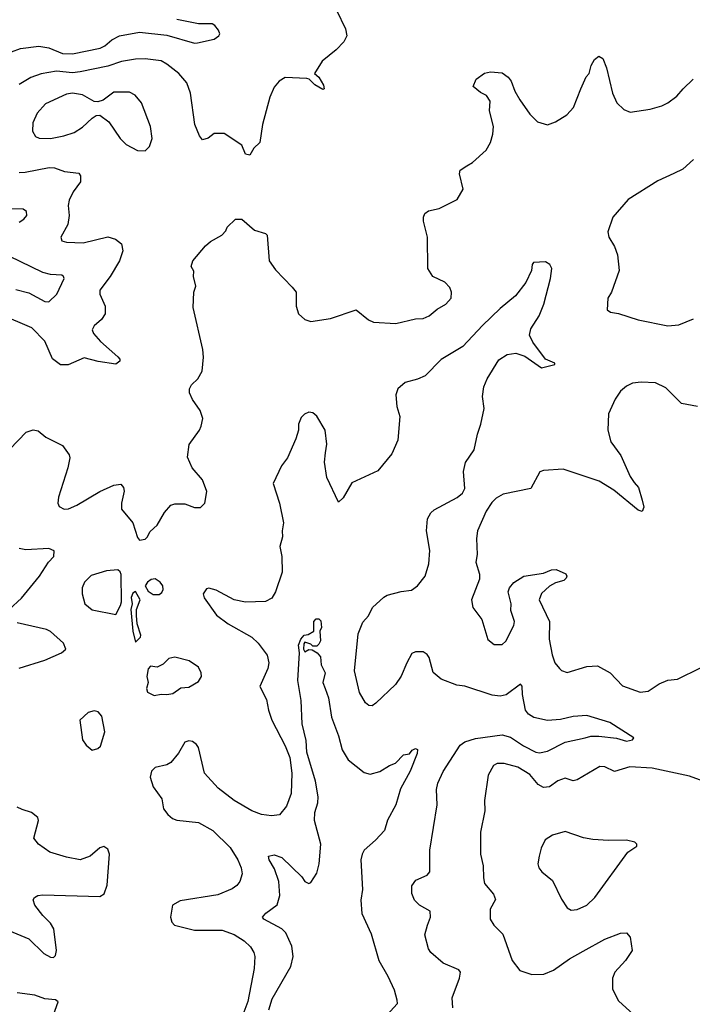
# Model space of a CAD drawing. Extents: x 2056909 to 2160450, y 827444 to 1016825.
# Tile 272 of 501: x 2126408 to 2129819, y 906483 to 911478. Entities that reach past the tile are written whole.
import ezdxf

# ---------------------------------------------------------------- set-up
doc = ezdxf.new("R2010")
doc.units = 0

msp = doc.modelspace()

# ---------------------------------------------------------------- linework, layer by layer
at = {"layer": '0CON10XD'}
for points in [[(2128015.5, 911525.5), (2128061.1, 911431.1), (2128066.9, 911395), (2128052.5, 911365), (2128013.3, 911325), (2127942.3, 911267.7), (2127903.3, 911205), (2127925, 911186.7), (2127949.2, 911145), (2127953, 911127), (2127945, 911124.2), (2127905, 911147.1), (2127876.4, 911176.4), (2127865, 911180), (2127755, 911184), (2127723.8, 911165), (2127698, 911135), (2127675.9, 911084.1), (2127639.2, 910945), (2127626, 910855), (2127595.8, 910825), (2127575, 910790.6), (2127552.5, 910795), (2127535, 910841.2), (2127445, 910900.8), (2127395, 910900), (2127363.4, 910876.6), (2127335, 910868), (2127319.1, 910889.1), (2127295.5, 910945), (2127274.5, 911105), (2127255, 911158), (2127214.4, 911205), (2127155, 911252.7), (2127125, 911268.8), (2127045, 911279.2), (2126995, 911277.5), (2126925, 911266), (2126855, 911241.2), (2126715, 911212.8), (2126675, 911208.6), (2126594.2, 911215.8), (2126517.6, 911202.4), (2126465.3, 911184.7), (2126405, 911148.1)], [(2126366.1, 911313.9), (2126412.2, 911332.2), (2126505, 911342.7), (2126555, 911334), (2126625, 911305.3), (2126675, 911303.9), (2126816.8, 911333.2), (2126840.6, 911345), (2126875, 911375.6), (2126915, 911395.5), (2127015, 911414.6), (2127155, 911399.3), (2127295, 911358), (2127309.7, 911360.3), (2127395, 911378.8), (2127417.5, 911395), (2127422.5, 911405), (2127416.7, 911425), (2127398.3, 911448.3), (2127385, 911456.5), (2127315, 911456.7), (2127205, 911478.2)], [(2128676.2, 910736.2), (2128705, 910752.5), (2128773.1, 910815), (2128795.5, 910855), (2128807.4, 910897.4), (2128810.9, 910935), (2128791.4, 911015), (2128793.8, 911065), (2128775, 911092.5), (2128745, 911107.5), (2128708.3, 911138.3), (2128722.5, 911175), (2128765, 911206), (2128795, 911213.3), (2128855, 911207.5), (2128885, 911186.7), (2128901.2, 911165), (2128920, 911115), (2128945, 911071.2), (2128995, 910998.8), (2129035, 910958.8), (2129085, 910943.8), (2129125, 910958.8), (2129182.5, 910995), (2129217.3, 911032.7), (2129253.2, 911126.8), (2129281.7, 911188.3), (2129296, 911205), (2129306.2, 911245), (2129323.3, 911275), (2129345, 911292.5), (2129365, 911280), (2129385, 911232.5), (2129414.4, 911104.4), (2129436.7, 911055), (2129472.7, 911022.7), (2129505, 911008), (2129605, 911024.2), (2129665, 911040), (2129695, 911055.8), (2129740.9, 911089.1), (2129772.4, 911127.6), (2129824.4, 911175.6)], [(2127045, 910812.5), (2127066.1, 910833.9), (2127079.2, 910875), (2127071.4, 910935), (2127025.6, 911055), (2126993.1, 911095), (2126965, 911109.5), (2126885, 911110.6), (2126830.5, 911069.5), (2126805, 911060), (2126785, 911063.3), (2126725.8, 911095.8), (2126675.4, 911104.6), (2126645, 911099.6), (2126538.5, 911051.5), (2126496.5, 911003.5), (2126474.5, 910955), (2126472.6, 910912.6), (2126488, 910885), (2126506.6, 910876.6), (2126564.6, 910874.6), (2126632.3, 910887.7), (2126685, 910905.6), (2126727, 910933), (2126775, 910978.8), (2126795, 910991.2), (2126815, 910993.8), (2126859.7, 910959.7), (2126918, 910875), (2126948, 910845), (2127005, 910813.8), (2127045, 910812.5)], [(2129825, 910768.6), (2129770.6, 910719.4), (2129725, 910697.5), (2129645, 910660), (2129493.8, 910565), (2129416.2, 910475), (2129391.2, 910401.2), (2129396.2, 910375), (2129425, 910327.5), (2129439.2, 910285), (2129448.6, 910205), (2129410, 910095), (2129391.2, 910065), (2129387.5, 910005), (2129405, 909993.8), (2129445, 909987.5), (2129545, 909955.6), (2129695, 909924.2), (2129751.2, 909928.8), (2129825, 909959.2)], [(2126405, 910703.1), (2126435, 910703.3), (2126558.1, 910728.1), (2126585, 910725.4), (2126635, 910706.8), (2126708.3, 910698.3), (2126715.6, 910685), (2126715.6, 910655), (2126680, 910605), (2126658.3, 910561.7), (2126654.5, 910535), (2126659.2, 910485), (2126652.1, 910437.9), (2126616.7, 910375), (2126622.5, 910355), (2126645, 910348.8), (2126730, 910345), (2126855.5, 910375.5), (2126894.5, 910364.5), (2126925, 910340), (2126931.5, 910305), (2126913.6, 910255), (2126866, 910174), (2126814.2, 910105), (2126814.2, 910085), (2126842.2, 910025), (2126841.5, 909985), (2126823.4, 909956.6), (2126786, 909925), (2126775.8, 909905), (2126782.9, 909885), (2126817.1, 909845), (2126905, 909768), (2126916, 909755), (2126916.2, 909745), (2126895, 909730.8), (2126806.6, 909743.4), (2126735, 909761.8), (2126653.1, 909726.9), (2126615, 909726.5), (2126575, 909756.9), (2126535.9, 909845.9), (2126469.2, 909915), (2126305, 909984.4)], [(2126316.2, 909255), (2126440, 909385), (2126476.9, 909396.9), (2126501.3, 909391.3), (2126539.8, 909359.8), (2126625, 909317.1), (2126659.7, 909269.7), (2126662.5, 909255), (2126652.5, 909205), (2126604.2, 909055), (2126602, 909025), (2126608.8, 909008.8), (2126633.9, 908993.9), (2126655, 908996.2), (2126697.5, 909015), (2126815, 909084.3), (2126885, 909115.8), (2126921.7, 909121.7), (2126934.3, 909104.3), (2126938.1, 909085), (2126924.3, 909025), (2126924, 908995), (2126981.2, 908925), (2127005, 908850), (2127015, 908837.5), (2127045, 908842.5), (2127055, 908852.5), (2127069.3, 908880.7), (2127105, 908913.3), (2127142.4, 908977.6), (2127174.4, 909015.6), (2127195, 909022), (2127245, 909021.2), (2127295, 909002.5), (2127325, 909002.5), (2127346.7, 909025), (2127356.4, 909083.6), (2127335, 909142.5), (2127282, 909205), (2127258.8, 909258.8), (2127267.9, 909322.1), (2127319.2, 909395), (2127329.2, 909415), (2127336.2, 909455), (2127323.8, 909495), (2127285, 909550), (2127268.8, 909585), (2127268.8, 909605), (2127278.8, 909625), (2127311.2, 909655), (2127334, 909695), (2127340, 909765), (2127337.5, 909805), (2127288.3, 910018.3), (2127291.2, 910095), (2127302, 910125), (2127290, 910175), (2127291.7, 910201.7), (2127277.5, 910225), (2127286.7, 910255), (2127350.5, 910329.5), (2127375, 910352.5), (2127432.5, 910385), (2127453.6, 910406.4), (2127460, 910425), (2127502.5, 910465), (2127535, 910466.2), (2127599.5, 910409.5), (2127655, 910393.3), (2127663.3, 910385), (2127673.8, 910255), (2127705, 910208.8), (2127790.5, 910120.5), (2127810, 910095), (2127810, 910025), (2127821.2, 909985), (2127855, 909956.2), (2127885, 909946), (2127985, 909962.5), (2128115, 910005.8), (2128176.7, 909955), (2128203, 909943), (2128315, 909935.8), (2128415, 909959.2), (2128455, 909962), (2128485, 909976), (2128525, 910008.8), (2128570, 910035), (2128595.8, 910065), (2128597.5, 910095), (2128589.5, 910119.5), (2128565, 910146.7), (2128503.3, 910175), (2128478, 910215), (2128475.6, 910375), (2128455.7, 910455), (2128455.8, 910475), (2128462.5, 910495), (2128481.7, 910508.3), (2128535, 910520), (2128626.7, 910565), (2128657, 910617), (2128638.8, 910695), (2128642, 910715), (2128676.2, 910736.2)], [(2126405, 910450.2), (2126429.6, 910465), (2126443.5, 910485), (2126442.5, 910505), (2126425.5, 910515.5), (2126365, 910517.6)], [(2126388.3, 910108.3), (2126455, 910091.8), (2126535, 910048.2), (2126555, 910046.6), (2126596, 910085), (2126633.1, 910165), (2126630.8, 910175), (2126621.1, 910181.1), (2126565, 910184.7), (2126525, 910195.3), (2126355, 910278.7)], [(2128604, 906465), (2128602, 906515), (2128638.9, 906615), (2128644.2, 906645), (2128635, 906657.5), (2128555, 906691.9), (2128492.9, 906745), (2128481.4, 906765), (2128463.3, 906835), (2128476.9, 906885), (2128491.9, 906925), (2128490, 906955), (2128436, 906986), (2128410.5, 907010.5), (2128396.4, 907045), (2128396.6, 907083.4), (2128417, 907113), (2128475, 907138.6), (2128488.1, 907155), (2128488.8, 907265), (2128525.7, 907495), (2128522.7, 907572.7), (2128528.9, 907605), (2128555, 907664.2), (2128642.2, 907797.8), (2128665.2, 907814.8), (2128719.3, 907830.7), (2128855, 907849.7), (2128897.7, 907837.7), (2128963.8, 907793.8), (2129025, 907762.1), (2129045, 907758.6), (2129085, 907766.7), (2129175, 907812), (2129276, 907835), (2129305, 907842.8), (2129345, 907843.2), (2129435, 907833.1), (2129485, 907818.2), (2129516.7, 907825), (2129523.3, 907835), (2129401.7, 907911.7), (2129285, 907947.5), (2129215, 907943.3), (2129151.7, 907928.3), (2129085, 907922.3), (2129015, 907937.9), (2128988.9, 907955), (2128973.8, 907975), (2128957.9, 908055), (2128956.7, 908096.7), (2128947.5, 908107.5), (2128875, 908051.9), (2128845, 908045.6), (2128805, 908051.1), (2128665, 908096.5), (2128625, 908101.8), (2128545, 908132.5), (2128505.9, 908165.9), (2128485, 908242.5), (2128475, 908257.5), (2128455, 908270), (2128415, 908270), (2128397.7, 908262.3), (2128370.8, 908215), (2128342.7, 908147.3), (2128313.8, 908105), (2128215, 908010), (2128195, 907996.7), (2128179.3, 907999.3), (2128162.7, 908012.7), (2128132, 908065), (2128105.6, 908175), (2128125, 908362.5), (2128147.9, 908422.1), (2128176.5, 908453.5), (2128198, 908495), (2128255, 908548.8), (2128271.7, 908558.3), (2128343.4, 908576.6), (2128395, 908584), (2128426, 908605), (2128465, 908653.8), (2128483, 908717), (2128488.2, 908785), (2128471.1, 908885), (2128475.6, 908945), (2128493.9, 908976.1), (2128509.6, 908990.4), (2128626.4, 909053.7), (2128654.4, 909075), (2128665, 909100), (2128659.4, 909185), (2128669.5, 909230.5), (2128712.5, 909295), (2128729.5, 909375), (2128746.9, 909425), (2128762.9, 909505), (2128755.5, 909565.5), (2128761.5, 909615), (2128779.1, 909655), (2128838.6, 909751.4), (2128880.9, 909779.1), (2128925, 909785.5), (2128970.7, 909770.7), (2129055, 909712), (2129121.7, 909728.3), (2129122.5, 909735), (2129075.5, 909755.5), (2129011, 909841), (2128993.6, 909876.4), (2129001.2, 909908.8), (2129042.2, 909975), (2129065.6, 910035), (2129100, 910165), (2129106.7, 910215), (2129097.5, 910235), (2129075, 910250), (2129014.1, 910245.9), (2129006.7, 910235), (2129003.3, 910205), (2128975.8, 910145), (2128923, 910077), (2128845, 910012.5), (2128755, 909926.2), (2128655, 909819.6), (2128545, 909754.5), (2128465, 909670.6), (2128426.3, 909653.7), (2128362.5, 909637.5), (2128326.2, 909605), (2128316, 909575), (2128321.2, 909515), (2128335.8, 909465), (2128325.6, 909345), (2128295.6, 909275), (2128225, 909189.4), (2128092.7, 909127.3), (2128048.3, 909051.7), (2128025, 909030), (2127965.8, 909155), (2127953.6, 909233.6), (2127959.7, 909279.7), (2127966.4, 909325), (2127957.5, 909395), (2127915, 909466.2), (2127895, 909483.3), (2127875, 909486.7), (2127853, 909477), (2127835, 909460), (2127821.2, 909425), (2127821.2, 909395), (2127808.8, 909351.2), (2127765.7, 909254.3), (2127735.8, 909214.2), (2127693.8, 909125), (2127725.8, 909025), (2127745.7, 908925), (2127739.2, 908885), (2127741.4, 908855), (2127728.1, 908805), (2127738.1, 908755), (2127739.2, 908675), (2127705.6, 908575), (2127687.3, 908542.7), (2127655, 908525.5), (2127553.1, 908523.1), (2127495.3, 908535.3), (2127405, 908582.9), (2127366.7, 908593.3), (2127355, 908590), (2127338.8, 908565), (2127343.8, 908545), (2127406.6, 908456.6), (2127465, 908412.9), (2127585, 908345.5), (2127616.7, 908315), (2127663.8, 908253.8), (2127670.9, 908215), (2127665.7, 908185.7), (2127625.5, 908095), (2127659.1, 908029.1), (2127669.1, 907975), (2127686.7, 907925), (2127755, 907794.2), (2127777.3, 907735), (2127788.8, 907655), (2127785, 907552.5), (2127761.3, 907488.7), (2127725, 907444), (2127685, 907439.4), (2127634.3, 907445.7), (2127585, 907463.6), (2127495, 907517.3), (2127415, 907578.6), (2127345.7, 907655), (2127314.2, 907785), (2127305, 907801.2), (2127285, 907815.8), (2127265, 907819.2), (2127245, 907812.5), (2127213.6, 907756.4), (2127175, 907709.2), (2127155, 907696.9), (2127095.7, 907684.3), (2127076.2, 907665), (2127070, 907635), (2127085.5, 907585.5), (2127128.8, 907525), (2127136.7, 907475), (2127160, 907445), (2127183.8, 907425), (2127205, 907417.5), (2127315, 907404.5), (2127386.9, 907365), (2127475, 907277.8), (2127514.5, 907215), (2127530.9, 907175), (2127535.6, 907145), (2127524.5, 907105.5), (2127509.2, 907085), (2127485, 907067.8), (2127412.2, 907037.8), (2127221.7, 907008.3), (2127182.5, 906985), (2127172.5, 906925), (2127180.2, 906900.2), (2127192.9, 906885), (2127295, 906858.5), (2127330.6, 906859.4), (2127435, 906858.8), (2127495, 906836.7), (2127545.7, 906805), (2127578.6, 906775), (2127596.3, 906746.3), (2127601.1, 906725), (2127597.1, 906665), (2127565, 906496.2), (2127545, 906442.5)], [(2129845.6, 909515.6), (2129765, 909530), (2129685, 909610), (2129632.5, 909635), (2129560.6, 909639.4), (2129515.8, 909634.2), (2129485, 909618.8), (2129455, 909593.3), (2129427.3, 909552.7), (2129395, 909477.5), (2129390.8, 909395), (2129405.5, 909335.5), (2129456.2, 909266.2), (2129505, 909160), (2129525, 909130), (2129545.8, 909105), (2129565, 909040), (2129573.3, 909005), (2129565, 908983.3), (2129545, 908988.8), (2129421.2, 909091.2), (2129346.5, 909136.5), (2129165, 909197.1), (2129065, 909190), (2129046.4, 909183.6), (2129000, 909100), (2128860.2, 909069.8), (2128825, 909050), (2128801.9, 909028.1), (2128773.6, 908985), (2128730.6, 908885), (2128724.3, 908845), (2128728.6, 908765), (2128721.1, 908725), (2128739.4, 908665), (2128740.6, 908639.4), (2128699.2, 908535), (2128706, 908495), (2128752.5, 908435), (2128782.9, 908332.9), (2128815, 908308.8), (2128855, 908308.8), (2128873.8, 908325), (2128915, 908403.8), (2128918.2, 908425), (2128899.8, 908479.8), (2128900.9, 908515), (2128885.7, 908575), (2128892.5, 908595), (2128915, 908622), (2128965, 908654.4), (2129065, 908670.6), (2129105, 908687.5), (2129128.3, 908688.3), (2129177.3, 908667.3), (2129183.3, 908655), (2129180, 908645), (2129167.7, 908632.3), (2129125, 908621.4), (2129095, 908604.3), (2129053.9, 908566.1), (2129043.3, 908535), (2129095.3, 908425.3), (2129093.8, 908335), (2129107.9, 908255), (2129122.2, 908215), (2129145, 908186.2), (2129155.8, 908175.8), (2129185, 908166.2), (2129285, 908196.4), (2129339.3, 908199.3), (2129402, 908165), (2129465, 908097.5), (2129555, 908065.7), (2129595, 908070.6), (2129651.1, 908108.9), (2129695, 908127.1), (2129745, 908131.4), (2129860.9, 908189.1)], [(2126354.2, 908485), (2126416.7, 908543.3), (2126507.8, 908655), (2126554.2, 908725), (2126581.4, 908755), (2126582.9, 908782.9), (2126555.5, 908795.5), (2126438.5, 908788.5), (2126404.6, 908794.6)], [(2126895, 908460), (2126920, 908505), (2126924.4, 908525), (2126922.3, 908662.3), (2126917, 908677), (2126905, 908686), (2126847.8, 908682.2), (2126771.3, 908658.7), (2126736, 908625), (2126724.4, 908595.6), (2126724, 908565), (2126738.8, 908515), (2126775, 908483.8), (2126895, 908460)], [(2127115, 908561.1), (2127129, 908571), (2127136.4, 908586.4), (2127134.4, 908605), (2127120, 908625), (2127095, 908640.5), (2127075, 908638.1), (2127056, 908625), (2127043.8, 908605), (2127059.1, 908579.1), (2127085, 908562.1), (2127115, 908561.1)], [(2126995, 908320), (2127020, 908345), (2127022.5, 908355), (2127003.6, 908413.6), (2127001.2, 908455), (2127001.2, 908485), (2127018.8, 908535), (2126995, 908577.5), (2126981.7, 908568.3), (2126973.9, 908546.1), (2126978.8, 908515), (2126972, 908485), (2126982, 908375), (2126995, 908320)], [(2126405, 908188.5), (2126535, 908228.9), (2126620, 908265), (2126641.2, 908285), (2126630.8, 908315), (2126565, 908374.4), (2126544.6, 908384.6), (2126395, 908418.6)], [(2127670.9, 906455), (2127689, 906511), (2127782.7, 906675), (2127794.6, 906725), (2127788.3, 906778.3), (2127758.5, 906845), (2127738.1, 906865), (2127646.2, 906915), (2127640, 906925), (2127656, 906945), (2127713.3, 906986.7), (2127726.9, 907035), (2127722.1, 907105), (2127700.5, 907170.5), (2127673.1, 907215), (2127670, 907235), (2127698.3, 907241.7), (2127737.4, 907227.4), (2127838.9, 907128.9), (2127855, 907106.2), (2127875, 907096.2), (2127885, 907101.2), (2127915, 907148), (2127927.6, 907195), (2127934.7, 907295), (2127902.9, 907415), (2127905.2, 907455), (2127920.8, 907505), (2127921.1, 907535), (2127908.3, 907615), (2127865, 907761.2), (2127861.5, 907821.5), (2127840, 907905), (2127835.6, 908024.4), (2127818, 908125), (2127827.5, 908265), (2127822, 908305), (2127833.3, 908335), (2127850, 908355), (2127871.7, 908358.3), (2127900, 908375), (2127900, 908425), (2127911.7, 908438.3), (2127925, 908437.5), (2127935, 908427.5), (2127938.8, 908395), (2127930, 908375), (2127933, 908327), (2127925, 908310), (2127915, 908300), (2127895, 908300), (2127885, 908310), (2127855, 908320), (2127848.3, 908311.7), (2127847.5, 908285), (2127855, 908270), (2127875, 908282.5), (2127891.7, 908281.7), (2127916.4, 908266.4), (2127933.8, 908245), (2127936.7, 908205), (2127956.5, 908165), (2127945.8, 908115), (2127957.1, 908085), (2127975, 908037.5), (2127988.9, 907938.9), (2128024.4, 907845), (2128043.7, 907773.7), (2128073.7, 907723.7), (2128155, 907659.2), (2128185, 907650), (2128235, 907663.8), (2128283.3, 907695), (2128314.1, 907705.9), (2128355, 907747.5), (2128385, 907753.3), (2128398, 907772), (2128415, 907781.2), (2128426.2, 907775), (2128424.2, 907755), (2128388.2, 907665), (2128338.9, 907575), (2128316.2, 907495), (2128273.8, 907416.2), (2128258, 907365), (2128213.1, 907315), (2128155.6, 907265), (2128144.4, 907245), (2128137.5, 907215), (2128146.9, 907065), (2128138.7, 907011.3), (2128142.8, 906942.8), (2128190.5, 906840.5), (2128229.4, 906705), (2128275.6, 906625), (2128306.6, 906556.6), (2128320.8, 906505), (2128322, 906485), (2128255, 906410)], [(2127089.3, 908049.3), (2127126.1, 908056.1), (2127155, 908054.2), (2127185, 908060), (2127225, 908087.5), (2127265, 908091.2), (2127315, 908120), (2127330, 908145), (2127328.8, 908165), (2127315, 908192.5), (2127267.5, 908225), (2127195, 908243.8), (2127165, 908237.5), (2127135, 908207.5), (2127105, 908192.5), (2127071.7, 908198.3), (2127060, 908185), (2127052.5, 908145), (2127060, 908115), (2127051.2, 908085), (2127056.4, 908066.4), (2127089.3, 908049.3)], [(2126775, 907772.5), (2126805, 907780), (2126817.3, 907792.7), (2126839.4, 907865), (2126823.8, 907945), (2126805.8, 907965.8), (2126785, 907971.2), (2126755, 907963.3), (2126713.6, 907923.6), (2126726.7, 907825), (2126745, 907797.5), (2126775, 907772.5)], [(2129875.3, 907615.3), (2129805, 907640), (2129615, 907680.8), (2129503.2, 907686.8), (2129425, 907664.2), (2129375, 907688), (2129350.5, 907689.5), (2129235, 907621.1), (2129215, 907616.9), (2129175, 907630), (2129137, 907617), (2129095, 907585.6), (2129065, 907582.2), (2129037.7, 907597.7), (2128995, 907648.9), (2128935, 907686.5), (2128865, 907704.3), (2128830, 907705), (2128811.2, 907695), (2128784.3, 907645), (2128765.9, 907515.9), (2128766.7, 907465), (2128745.8, 907355.8), (2128745.7, 907245), (2128758.9, 907185), (2128760.8, 907125), (2128766, 907095), (2128811.7, 907041.7), (2128820.8, 907015), (2128794.2, 906965), (2128793.8, 906915), (2128812, 906885), (2128858.8, 906838.8), (2128905.7, 906705.7), (2128945, 906653.8), (2129005, 906634.2), (2129066, 906636), (2129115, 906656.5), (2129196.2, 906713.8), (2129265, 906751.8), (2129375, 906813.5), (2129455, 906844.2), (2129485.9, 906845.9), (2129503.9, 906823.9), (2129513.8, 906755), (2129480.8, 906705), (2129426.2, 906645), (2129414.2, 906615.8), (2129415, 906560), (2129445, 906501.2), (2129560.8, 906395)], [(2126333.3, 906865), (2126455, 906815.4), (2126530.8, 906740.8), (2126565, 906721.4), (2126579.4, 906720.6), (2126589.5, 906730.5), (2126594.5, 906755.5), (2126580.8, 906865), (2126564.2, 906894.2), (2126525, 906932.5), (2126485.5, 906985), (2126477.1, 907012.9), (2126482.5, 907025), (2126500, 907035), (2126525, 907038.2), (2126815, 907030), (2126836.6, 907043.4), (2126852.4, 907087.6), (2126864, 907245), (2126855, 907270), (2126835, 907282.5), (2126815, 907276.7), (2126766.2, 907235), (2126715, 907216.5), (2126645, 907228.5), (2126561.2, 907255), (2126503.8, 907295), (2126480, 907325), (2126503.3, 907415), (2126500.7, 907430.7), (2126467.5, 907455), (2126420.5, 907470.5), (2126395, 907483.3)], [(2129205, 906960), (2129235, 906964), (2129285, 906986), (2129325, 907023.8), (2129492.5, 907255), (2129537.5, 907285), (2129537.5, 907295), (2129527.5, 907305), (2129485, 907316.2), (2129395, 907312.9), (2129315, 907318.1), (2129267.6, 907327.6), (2129175, 907358.8), (2129109.7, 907340.3), (2129073.2, 907316.8), (2129052.5, 907275), (2129042, 907235), (2129036.2, 907195), (2129041.2, 907175), (2129056.7, 907155), (2129110.5, 907110.5), (2129155.8, 907015.8), (2129185, 906972.5), (2129205, 906960)], [(2126555, 906363.3), (2126603.3, 906495), (2126590, 906505), (2126535, 906510.8), (2126485, 906529.2), (2126395, 906541.4)]]:
    msp.add_lwpolyline(points, dxfattribs=at)

doc.saveas('drawing.dxf')
